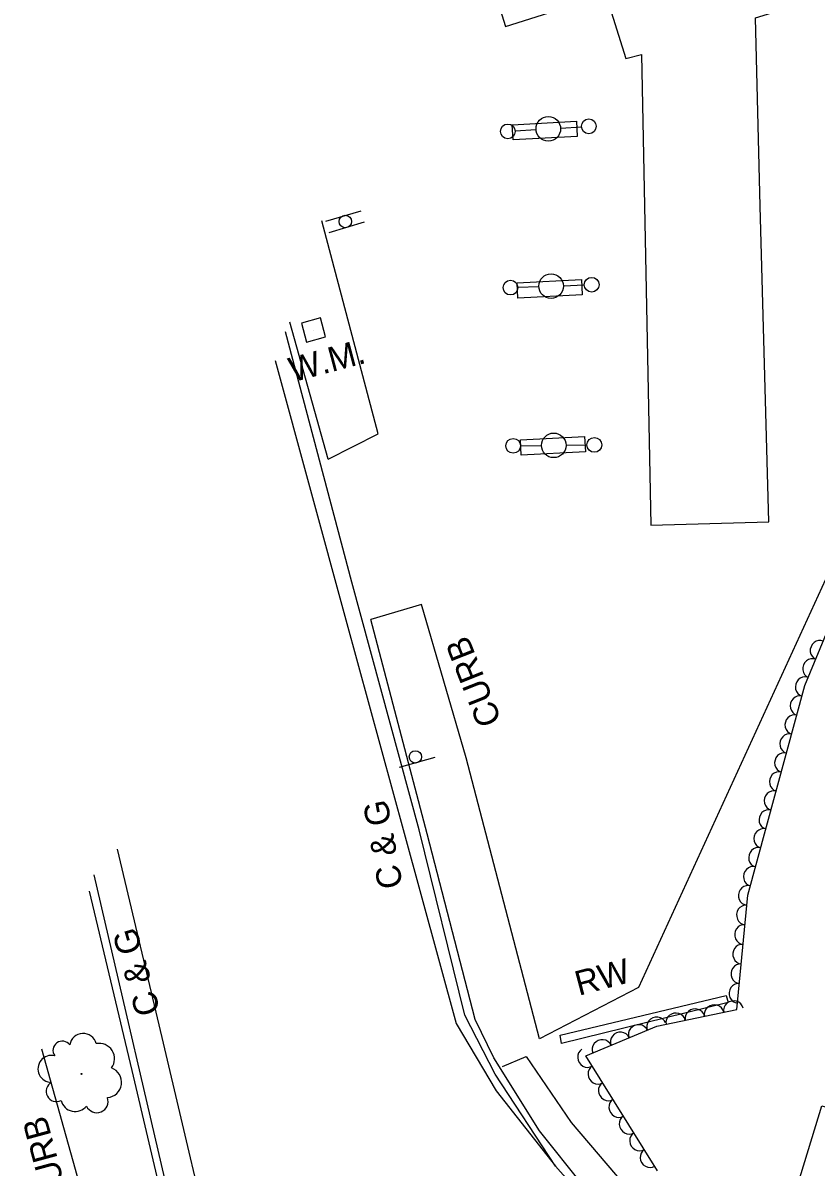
# Model space of a CAD drawing. Extents: x 1722896 to 1754269, y 648279 to 666297.
# Drawn here: x 1739740 to 1739901.2, y 650991.4 to 651224.1 of the extents above; entities that cross this region are included whole.
import ezdxf

# ---------------------------------------------------------------- set-up
doc = ezdxf.new("R2010")
doc.units = 0
for name, color, linetype in [('DESIGN - CENTERLINE - Proposed', 7, 'Continuous'), ('DESIGN - CENTERLINE - Proposed Text', 7, 'Continuous'), ('DESIGN - CONTOURS - Intermediate with optional Text', 7, 'Continuous'), ('DESIGN - PUBLIC HEARING - Shapes', 7, 'Continuous'), ('DESIGN - SCRATCH - User 1', 7, 'Continuous'), ('SURVEY - CENTERLINE - Preliminary Text', 7, 'Continuous'), ('SURVEY - DTM - Breaklines', 7, 'Continuous'), ('SURVEY - VEGETATION - Features with Text', 7, 'Continuous')]:
    doc.layers.add(name, color=color, linetype=linetype)

msp = doc.modelspace()

# ---------------------------------------------------------------- linework, layer by layer
at = {"layer": 'DESIGN - CENTERLINE - Proposed'}
msp.add_lwpolyline([(1739944.47, 650991.43), (1739921.41, 650919.96), (1739904.45, 650865.06), (1739890.43, 650820.56), (1739873.63, 650766.42), (1739858.97, 650715.54), (1739844.53, 650661.51), (1739835.38, 650616.38), (1739829.76, 650584.83), (1739825.69, 650550.86), (1739760.36, 650554.7), (1739772.67, 650590.28), (1739785.3, 650630.69), (1739797.05, 650666.24), (1739808.36, 650703.66), (1739820.34, 650741.14), (1739832.51, 650779.1), (1739845.61, 650821), (1739859.85, 650867.09), (1739874.42, 650913.87), (1739889.78, 650962.56), (1739902.4, 651003.84), (1739944.47, 650991.43)], dxfattribs=at)
at = {"layer": 'DESIGN - CENTERLINE - Proposed Text'}
msp.add_lwpolyline([(1739892.61, 651261.16), (1739832.16, 651242.27), (1739838.08, 651223.35), (1739858.47, 651229.86), (1739862.56, 651216.8), (1739865.76, 651217.65), (1739867.63, 651121.92), (1739891.62, 651122.62), (1739889.86, 651186.77), (1739888.89, 651225.12), (1739903.04, 651229.49), (1739894.76, 651255.81), (1739892.61, 651261.16)], dxfattribs=at)
for points in [[(1739839.46, 651203.37), (1739852.51, 651204.06), (1739852.67, 651200.96), (1739839.62, 651200.28)], [(1739840.46, 651171.19), (1739853.51, 651171.87), (1739853.67, 651168.78), (1739840.62, 651168.09)], [(1739841.11, 651139.26), (1739854.16, 651139.95), (1739854.32, 651136.86), (1739841.27, 651136.17)]]:
    msp.add_lwpolyline(points, close=True, dxfattribs=at)
at = {"layer": 'DESIGN - CONTOURS - Intermediate with optional Text'}
msp.add_line((1739799.08, 651161.61), (1739799.08, 651161.61), dxfattribs=at)
msp.add_lwpolyline([(1739796.63, 651163.04), (1739797.66, 651159.17), (1739801.53, 651160.2), (1739800.5, 651164.06), (1739796.63, 651163.04)], dxfattribs=at)
at = {"layer": 'DESIGN - PUBLIC HEARING - Shapes'}
for p, q in [((1739801.59, 651183.75), (1739808.78, 651185.88)), ((1739802.27, 651181.45), (1739809.46, 651183.58)), ((1739823.72, 651074.66), (1739816.5, 651072.63))]:
    msp.add_line(p, q, dxfattribs=at)
for centre, radius in [((1739805.52, 651183.67), 1.27), ((1739819.76, 651074.82), 1.25)]:
    msp.add_circle(centre, radius, dxfattribs=at)
at = {"layer": 'DESIGN - SCRATCH - User 1'}
msp.add_lwpolyline([(1739849.49, 651016.55), (1739849.17, 651018.23), (1739882.96, 651026.3), (1739883.33, 651024.89), (1739849.49, 651016.55)], dxfattribs=at)
at = {"layer": 'SURVEY - CENTERLINE - Preliminary Text'}
for points in [[(1739829.32, 651277.7), (1739846.03, 651295.44), (1739911.74, 651368.95), (1739922.51, 651359.24), (1739905.71, 651338.64), (1739910.07, 651340.61), (1739930.92, 651334.03), (1739927.2, 651303.07), (1739920.45, 651266.2), (1739920.43, 651155.14), (1739903.84, 651112.54), (1739865.09, 651027.9), (1739845.03, 651017.47), (1739830.07, 651074.6), (1739821.02, 651105.82), (1739810.7, 651102.77)], [(1739802.02, 651135.33), (1739812.2, 651140.53), (1739800.75, 651183.81)], [(1739802.02, 651135.33), (1739794.26, 651163.21)], [(1739888.84, 650961.01), (1739876.68, 650965.7), (1739854.97, 650983.97), (1739848.25, 650991.59), (1739835.97, 651010.32), (1739829.82, 651022.31), (1739820.53, 651059.98), (1739806.83, 651110.31), (1739793.39, 651161.24)], [(1739791.29, 651155.39), (1739805.62, 651102.67), (1739817.51, 651059.3), (1739828.04, 651020.63), (1739836.2, 651006.93), (1739848.25, 650991.59)], [(1739889.59, 650962.25), (1739877.58, 650967.11), (1739865.12, 650976.78), (1739853.87, 650987.69), (1739845.01, 650998.75), (1739835.71, 651013.61), (1739831.89, 651021.45), (1739822.19, 651059.16), (1739810.7, 651102.77)], [(1739759.18, 651056.02), (1739768.23, 651017.73), (1739780.35, 650966.23), (1739794.55, 650906.16), (1739806.3, 650857.32), (1739812.65, 650833.71), (1739829.28, 650769.01)], [(1739754.44, 651050.85), (1739771.02, 650979.42), (1739784.64, 650925.25), (1739794.68, 650883.9), (1739806.02, 650838.27), (1739809.62, 650824.99), (1739825.96, 650758.67)], [(1739753.45, 651047.53), (1739762.11, 651011.06), (1739772.79, 650965.77), (1739782.03, 650927.59)], [(1739743.77, 651015.42), (1739757.35, 650967), (1739764.86, 650940.02), (1739750.5, 650935.91), (1739748.47, 650933.97), (1739750.86, 650921.84), (1739754.24, 650914.71), (1739760.93, 650911.47), (1739765.12, 650912.11), (1739772.66, 650914.3), (1739778.24, 650919.04), (1739780.25, 650921.84), (1739782.03, 650927.59)], [(1739837.47, 651011.87), (1739842.31, 651013.86), (1739851.41, 651000.46), (1739862.42, 650987.57), (1739876.16, 650974.76), (1739891.54, 650968.34)]]:
    msp.add_lwpolyline(points, dxfattribs=at)
at = {"layer": 'SURVEY - DTM - Breaklines'}
for p, q in [((1739840.06, 651202.09), (1739844.3, 651202.36)), ((1739849.29, 651202.68), (1739853.53, 651202.95)), ((1739840.6, 651170.3), (1739844.85, 651170.45)), ((1739849.85, 651170.62), (1739854.1, 651170.77)), ((1739841.15, 651138.07), (1739845.4, 651138.13)), ((1739850.4, 651138.19), (1739854.65, 651138.24))]:
    msp.add_line(p, q, dxfattribs=at)
for centre, radius in [((1739846.79, 651202.52), 2.5), ((1739855.03, 651203.04), 1.5), ((1739838.56, 651202), 1.5), ((1739847.35, 651170.54), 2.5), ((1739855.6, 651170.82), 1.5), ((1739839.1, 651170.25), 1.5), ((1739839.65, 651138.06), 1.5), ((1739847.9, 651138.16), 2.5), ((1739856.15, 651138.26), 1.5)]:
    msp.add_circle(centre, radius, dxfattribs=at)
at = {"layer": 'SURVEY - VEGETATION - Features with Text'}
msp.add_lwpolyline([(1739869.01, 650990.65), (1739854.42, 651014.06), (1739868.86, 651020.05), (1739885.11, 651023.48), (1739887.31, 651046.71), (1739898.96, 651089.34), (1739916.12, 651130.91), (1739925.88, 651160.71), (1739924.98, 651200.54), (1739924.46, 651250.02), (1739924.24, 651269.18), (1739931.69, 651306.4), (1739934.83, 651351.29), (1739931.98, 651392.22)], dxfattribs=at)
msp.add_circle((1739751.9, 651010.34), 0.096, dxfattribs=at)
for centre, radius, start, end in [((1739752.24, 651015.83), 2.75, 14.308, 171.0969), ((1739748, 651015.13), 1.89, 36.4242, 215.1698), ((1739755.49, 651013.44), 3.13, 323.3607, 100.885), ((1739745.81, 651011.38), 2.75, 76.4448, 269.8645), ((1739756.95, 651008.64), 3.11, 274.2566, 70.0951), ((1739746.82, 651006.8), 2.09, 119.0635, 296.3827), ((1739750.62, 651005.67), 2.96, 194.3506, 321.1962), ((1739755.01, 651004.76), 2.3, 204.5095, 19.5097)]:
    msp.add_arc(centre, radius, start, end, dxfattribs=at)
for centre, major_axis in [((1739901.92, 651096.51), (0.76, 1.85)), ((1739900.39, 651092.81), (0.76, 1.85)), ((1739898.89, 651089.1), (0.53, 1.93)), ((1739897.84, 651085.24), (0.53, 1.93)), ((1739896.78, 651081.39), (0.53, 1.93)), ((1739895.73, 651077.53), (0.53, 1.93)), ((1739894.68, 651073.67), (0.53, 1.93)), ((1739893.62, 651069.81), (0.53, 1.93)), ((1739892.57, 651065.95), (0.53, 1.93)), ((1739891.51, 651062.09), (0.53, 1.93)), ((1739890.46, 651058.23), (0.53, 1.93)), ((1739889.41, 651054.37), (0.53, 1.93)), ((1739888.35, 651050.52), (0.53, 1.93)), ((1739887.31, 651046.66), (0.19, 1.99)), ((1739886.93, 651042.67), (0.19, 1.99)), ((1739886.55, 651038.69), (0.19, 1.99)), ((1739886.18, 651034.71), (0.19, 1.99)), ((1739885.8, 651030.73), (0.19, 1.99)), ((1739885.42, 651026.74), (0.19, 1.99)), ((1739884.41, 651023.33), (1.96, 0.41)), ((1739876.58, 651021.68), (1.96, 0.41)), ((1739880.49, 651022.51), (1.96, 0.41)), ((1739865.06, 651018.47), (1.85, 0.77)), ((1739868.76, 651020), (1.85, 0.77)), ((1739872.67, 651020.85), (1.96, 0.41)), ((1739861.37, 651016.94), (1.85, 0.77)), ((1739857.67, 651015.41), (1.85, 0.77)), ((1739854.67, 651013.66), (-1.06, 1.7)), ((1739856.78, 651010.26), (-1.06, 1.7)), ((1739858.9, 651006.87), (-1.06, 1.7)), ((1739861.02, 651003.48), (-1.06, 1.7)), ((1739863.13, 651000.08), (-1.06, 1.7)), ((1739865.25, 650996.69), (-1.06, 1.7)), ((1739867.37, 650993.29), (-1.06, 1.7))]:
    msp.add_ellipse(centre, major_axis=major_axis, ratio=0.940188, start_param=0, end_param=3.141593, dxfattribs=at)

# ---------------------------------------------------------------- texts
at = {"layer": 'DESIGN - CONTOURS - Intermediate with optional Text'}
msp.add_text('W.M.', height=5, rotation=14.86, dxfattribs=at).set_placement((1739794.87, 651150.98))
at = {"layer": 'DESIGN - SCRATCH - User 1'}
for s, rotation, p in [('CURB', 111.6795, (1739837.37, 651082.16)), ('C & G', 100.3139, (1739817.25, 651048.48)), ('C & G', 106.2985, (1739768, 651023)), ('RW', 14.8583, (1739852.98, 651026.22)), ('CURB', 105.1573, (1739749.61, 650983.82))]:
    msp.add_text(s, height=5, rotation=rotation, dxfattribs=at).set_placement(p)

doc.saveas('drawing.dxf')
